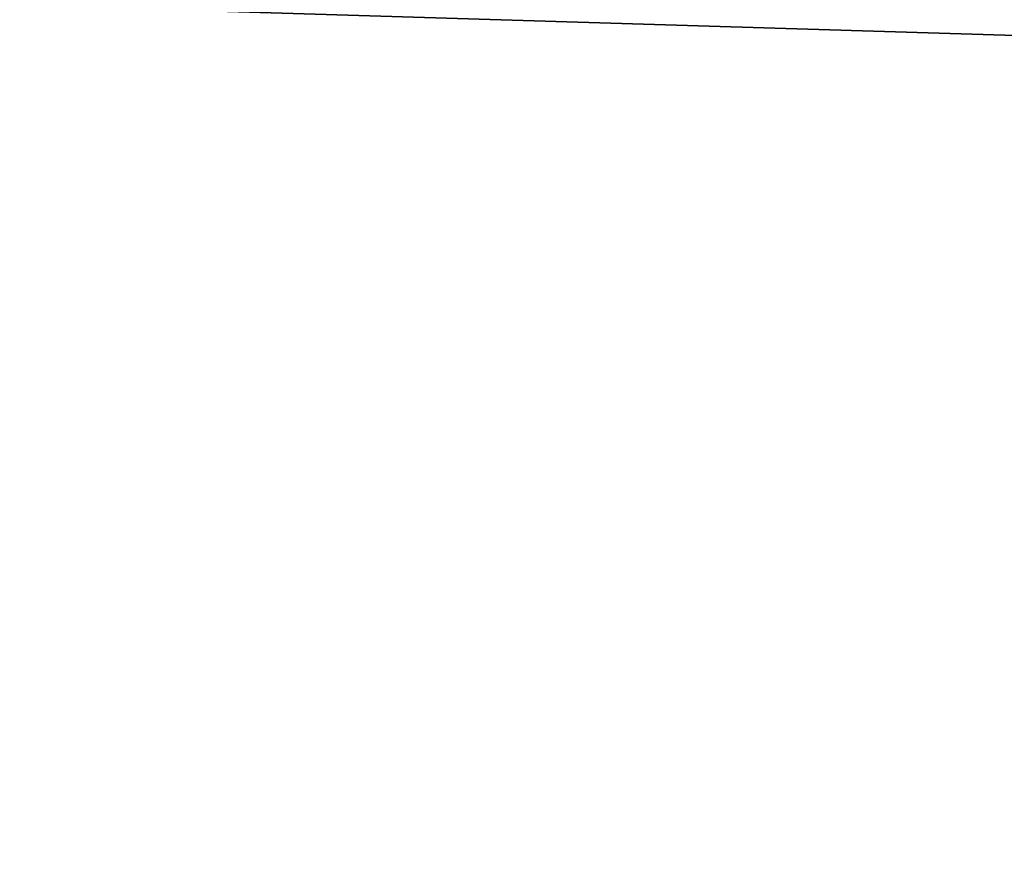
# Model space of a CAD drawing. Header units: millimetres. Extents: x -522 to 188, y -54 to 63.
# Tile 601 of 656: x -3.81217 to -3.80324, y -36.79234 to -36.78468. Entities that reach past the tile are written whole.
import ezdxf

# ---------------------------------------------------------------- set-up
doc = ezdxf.new("R2010")
doc.units = ezdxf.units.MM
doc.header["$LTSCALE"] = 65.185185
for name, color, linetype in [('1', 7, 'CONTINUOUS'), ('2', 7, 'CONTINUOUS'), ('8', 7, 'CONTINUOUS'), ('9', 7, 'CONTINUOUS')]:
    doc.layers.add(name, color=color, linetype=linetype)

msp = doc.modelspace()

# ---------------------------------------------------------------- linework, layer by layer
at = {"layer": '1', "color": 7, "linetype": 'CONTINUOUS'}
for points in [[(-4.178775, -36.8, -12.3100676), (-3.3646476, 23, -12.5570357), (-3.3647088, -36.8, -12.5570172), (-4.178775, -36.8, -12.3100676)], [(-4.178713, 23, -12.3100917), (-3.3646476, 23, -12.5570357), (-4.178775, -36.8, -12.3100676), (-4.178713, 23, -12.3100917)]]:
    msp.add_3dface(points, dxfattribs=at)
at = {"layer": '2', "color": 7, "linetype": 'CONTINUOUS'}
for points in [[(-3.3647088, -36.8, 12.5570172), (-4.178713, 23, 12.3100917), (-4.178775, -36.8, 12.3100676), (-3.3647088, -36.8, 12.5570172)], [(-3.3646476, 23, 12.5570357), (-4.178713, 23, 12.3100917), (-3.3647088, -36.8, 12.5570172), (-3.3646476, 23, 12.5570357)]]:
    msp.add_3dface(points, dxfattribs=at)
at = {"layer": '8', "color": 3, "linetype": 'CONTINUOUS'}
for points in [[(-3.5806534, -36.7709129, -10.5482647), (-4.2173768, -36.7927089, -10.1816483), (-4.2628764, -36.7709129, -10.2914941), (-3.5806534, -36.7709129, -10.5482647)], [(-3.5424354, -36.7927089, -10.4356782), (-4.2173768, -36.7927089, -10.1816483), (-3.5806534, -36.7709129, -10.5482647), (-3.5424354, -36.7927089, -10.4356782)]]:
    msp.add_3dface(points, dxfattribs=at)
at = {"layer": '9', "color": 3, "linetype": 'CONTINUOUS'}
for points in [[(-4.2173768, -36.7927089, 10.1816483), (-3.5424354, -36.7927089, 10.4356782), (-4.2628764, -36.7709129, 10.2914941), (-4.2173768, -36.7927089, 10.1816483)], [(-4.2628764, -36.7709129, 10.2914941), (-3.5424354, -36.7927089, 10.4356782), (-3.5806534, -36.7709129, 10.5482647), (-4.2628764, -36.7709129, 10.2914941)]]:
    msp.add_3dface(points, dxfattribs=at)

doc.saveas('drawing.dxf')
